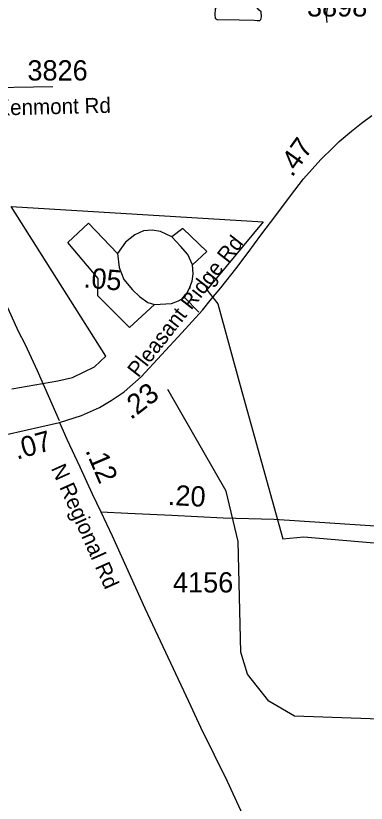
# Model space of a CAD drawing. Extents: x 1662474 to 1856135, y 779280 to 917889.
# Drawn here: x 1716136 to 1718298, y 863049 to 867907 of the extents above; entities that cross this region are included whole.
import ezdxf

# ---------------------------------------------------------------- set-up
doc = ezdxf.new("R2010")
doc.units = 0
for name, color, linetype in [('Exist Boundary Political City Limit New', 7, 'Continuous'), ('Exist Hydrographic Misc Water Feature', 7, 'Continuous'), ('Exist Hydrographic Pond Under 1500 Sq Ft', 7, 'Continuous'), ('Exist Road Non-System Type 51', 7, 'Continuous'), ('Exist Road Non-System Type 51 Label', 7, 'Continuous'), ('Exist Road Primary NC Mileage Hundredths English Label', 7, 'Continuous'), ('Exist Road Secondary Mileage Hundredths English Label', 7, 'Continuous'), ('Exist Road Secondary Mileage Tenths English Label', 7, 'Continuous'), ('Exist Road Secondary Type 51 Attributed', 7, 'Continuous'), ('Exist Road Secondary Type 51 Label', 7, 'Continuous'), ('Exist Road Secondary Type 51 Number Label', 7, 'Continuous'), ('Map Preparation Boundary City Limit Buffer Line', 7, 'Continuous')]:
    doc.layers.add(name, color=color, linetype=linetype)

msp = doc.modelspace()

# ---------------------------------------------------------------- linework, layer by layer
at = {"layer": 'Exist Boundary Political City Limit New'}
msp.add_lwpolyline([(1716111.6, 865606.2), (1716395.2, 865654.2), (1716486.8, 865676), (1716622, 865741.4), (1716691.8, 865806.8), (1716109.1, 866730.1), (1717661.5, 866636.8), (1717314, 866215.5), (1717383.4, 866130.7), (1717520.2, 865625.9), (1717783.2, 864679.4), (1717912.8, 864692.6), (1718417.8, 864650.5)], dxfattribs=at)
at = {"layer": 'Exist Hydrographic Misc Water Feature'}
msp.add_lwpolyline([(1722820.3, 860597), (1722378.2, 860576.5), (1722178.3, 860643), (1721814.1, 860929.3), (1721518.3, 861299.7), (1721188.1, 861654.4), (1720931.2, 861856.6), (1720575.2, 862060.8), (1719774.2, 862884.6), (1719111.1, 863324.8), (1718654.2, 863517.9), (1718496.2, 863563.8), (1717855.2, 863586.8), (1717697.2, 863678.7), (1717565.2, 863845.5), (1717525.2, 863980.8), (1717507.1, 864663.9), (1717434.1, 864974), (1717074.2, 865601.7)], dxfattribs=at)
at = {"layer": 'Exist Hydrographic Pond Under 1500 Sq Ft'}
msp.add_lwpolyline([(1717602.4, 867967), (1717580.3, 867995.5), (1717557.1, 868016.5), (1717527.6, 868025), (1717489.7, 868020.8), (1717447.5, 867992.3), (1717414.9, 867977.6), (1717400.1, 867975.5), (1717387.5, 867971.3), (1717371.7, 867960.7), (1717365.4, 867949.1), (1717363.3, 867912.3), (1717366.4, 867893.3), (1717379.1, 867884.9), (1717513.9, 867881.7), (1717606.6, 867879.6), (1717625.6, 867878.6), (1717642.5, 867878.6), (1717648.8, 867884.9), (1717652, 867901.7), (1717649.8, 867932.3), (1717637.2, 867941.8), (1717624.6, 867956.5), (1717613, 867966)], close=True, dxfattribs=at)
at = {"layer": 'Exist Road Non-System Type 51'}
msp.add_line((1717264.8, 866077.9), (1717176.9, 866169.9), dxfattribs=at)
for points in [[(1718114.9, 868145), (1718076.7, 868009.8), (1718054.5, 867944.6), (1718051.3, 867904.8), (1718054.5, 867866.6)], [(1715677.6, 867388.7), (1715783.1, 867438.6), (1715883.1, 867463.5), (1716365.5, 867471.9)], [(1716991.5, 866126.2), (1716838.5, 865984.2), (1716642.4, 866180), (1716645.6, 866287.4), (1716457.1, 866508.4), (1716584.1, 866627), (1716764.5, 866440.7)], [(1717098.9, 866543.9), (1717030.1, 866577.2), (1716977.9, 866584.2), (1716923.8, 866580), (1716869.8, 866556.2), (1716813.4, 866511.5), (1716764.5, 866440.7)], [(1717225.9, 866370.6), (1717315.4, 866452.8), (1717166.6, 866594.8), (1717098.9, 866543.9)], [(1717225.9, 866370.6), (1717197.9, 866434.4), (1717153.1, 866486.4), (1717098.9, 866543.9)], [(1716764.5, 866440.7), (1716773.6, 866354.1), (1716803.1, 866281.1), (1716856.1, 866216.5), (1716899.1, 866175.1), (1716950.9, 866137.5), (1716991.5, 866126.2)], [(1717176.9, 866169.9), (1717206.5, 866222.9), (1717224.9, 866269.9), (1717230.1, 866314.7), (1717225.9, 866370.6)], [(1716049.2, 866187.1), (1716051.3, 866183.1), (1716106.7, 866062.7), (1716152, 865962.5), (1716193.5, 865878.3), (1716219.9, 865825.3), (1716269, 865719.6), (1716404.9, 865409.6)], [(1716991.5, 866126.2), (1717097.5, 866132.2), (1717140.4, 866148.9), (1717176.9, 866169.9)]]:
    msp.add_lwpolyline(points, dxfattribs=at)
at = {"layer": 'Exist Road Secondary Type 51 Attributed'}
msp.add_line((1716078.4, 865324.3), (1716406.5, 865397.5), dxfattribs=at)
for points in [[(1716406.5, 865397.5), (1716541.5, 865442), (1716653.1, 865491.6), (1716723.9, 865534.7), (1716805.6, 865586.5), (1716910.4, 865679.2), (1717161, 865952.1), (1717287.3, 866091.5), (1717343.8, 866160.1), (1717401.5, 866227.9), (1717494.2, 866346.9), (1717570.4, 866446.9), (1717647.1, 866553.4), (1717740.1, 866676), (1717829.9, 866796.4), (1717911.2, 866901.5), (1718017, 867019.7), (1718093.7, 867094.2), (1718131.2, 867130.7), (1718206.4, 867195.6), (1718268.4, 867245.2), (1718332.9, 867292.6)], [(1716406.5, 865397.5), (1716452.3, 865296), (1716530.8, 865125.1), (1716608.7, 864958.6), (1716660.3, 864847)], [(1716660.3, 864847), (1716731.7, 864698.8), (1716933.2, 864252.1), (1717201.9, 863679), (1717276.8, 863518.9), (1717441.1, 863184.5), (1717592.3, 862853.3), (1717709.9, 862578.1), (1717841.5, 862286.9), (1717973.1, 861997.7), (1718074.8, 861758.7), (1718170, 861563.8), (1718246.9, 861364.7), (1718251.2, 861351.4)], [(1716660.3, 864847), (1716827.5, 864838.4), (1717099.6, 864825.6), (1717415.8, 864809), (1717730.1, 864801.2), (1718042.2, 864780.5), (1718384.1, 864758.6)]]:
    msp.add_lwpolyline(points, dxfattribs=at)
at = {"layer": 'Map Preparation Boundary City Limit Buffer Line'}
msp.add_lwpolyline([(1716111.6, 865606.2), (1716395.2, 865654.2), (1716486.8, 865676), (1716622, 865741.4), (1716691.8, 865806.8), (1716109.1, 866730.1), (1717661.5, 866636.8), (1717314, 866215.5), (1717383.4, 866130.7), (1717520.2, 865625.9), (1717783.2, 864679.4), (1717912.8, 864692.6), (1718417.8, 864650.5)], dxfattribs=at)

# ---------------------------------------------------------------- texts
at = {"layer": 'Exist Road Non-System Type 51 Label'}
msp.add_text('Kenmont Rd', height=95, rotation=1.3601, dxfattribs=at).set_placement((1716018, 867292))
at = {"layer": 'Exist Road Primary NC Mileage Hundredths English Label'}
msp.add_text('.05', height=125, rotation=354.8463, dxfattribs=at).set_placement((1716552, 866231.8))
at = {"layer": 'Exist Road Secondary Mileage Hundredths English Label'}
msp.add_text('.20', height=125, rotation=356.9952, dxfattribs=at).set_placement((1717072, 864889.7))
at = {"layer": 'Exist Road Secondary Mileage Tenths English Label'}
for s, rotation, p in [('.47', 54.4512, (1717840.9, 866906.9)), ('.23', 37.8604, (1716846.8, 865411.6)), ('.07', 15.6622, (1716143, 865168.3)), ('.12', 293.1065, (1716563.7, 865225.4))]:
    msp.add_text(s, height=125, rotation=rotation, dxfattribs=at).set_placement(p)
at = {"layer": 'Exist Road Secondary Type 51 Label'}
for s, rotation, p in [('Pleasant Ridge Rd', 51.9258, (1716891.8, 865670.2)), ('N Regional Rd', 294.1084, (1716352, 865115.9))]:
    msp.add_text(s, height=95, rotation=rotation, dxfattribs=at).set_placement(p)
at = {"layer": 'Exist Road Secondary Type 51 Number Label'}
for s, p in [('3898', (1717932.5, 867902.7)), ('3826', (1716208.3, 867507.9)), ('4156', (1717105.9, 864349.3))]:
    msp.add_text(s, height=125, dxfattribs=at).set_placement(p)

doc.saveas('drawing.dxf')
